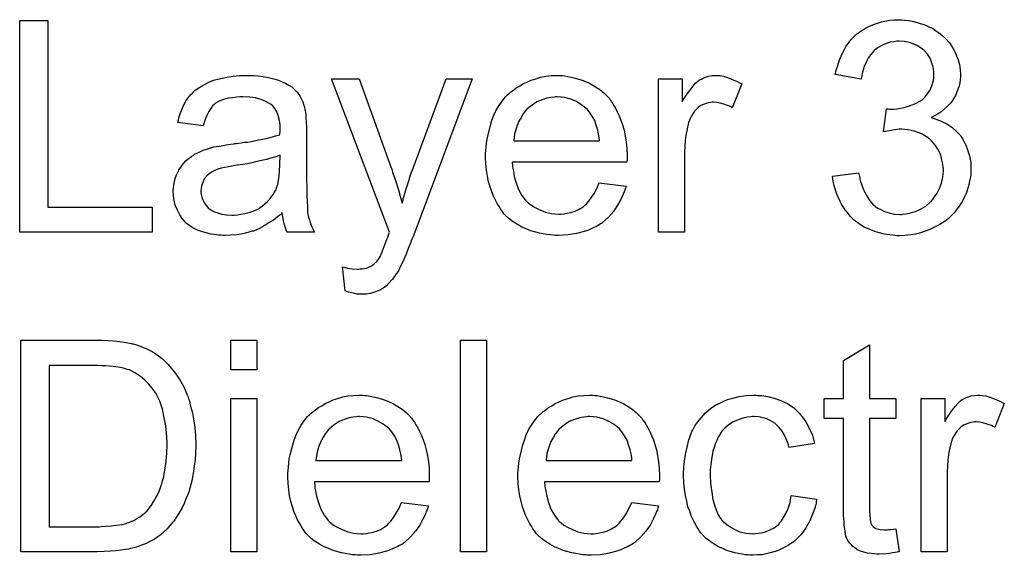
# Model space of a CAD drawing. Extents: x -1.5 to 9, y -3 to 5.
# Tile 332 of 368: x 4.933 to 5.305, y 3.042 to 3.245. Entities that reach past the tile are written whole.
import ezdxf

# ---------------------------------------------------------------- set-up
doc = ezdxf.new("R2010")
doc.units = 0
doc.layers.add('qfn16-30-34-a_mechanical_19', color=1, linetype='CONTINUOUS')

msp = doc.modelspace()

# ---------------------------------------------------------------- linework, layer by layer
at = {"layer": 'qfn16-30-34-a_mechanical_19', "color": 1}
for points in [[(4.943352, 3.173764), (4.982806, 3.173764), (4.982806, 3.164277), (4.932708, 3.164277), (4.932708, 3.244341), (4.943352, 3.244341), (4.943352, 3.173764)], [(5.267775, 3.244573), (5.269279, 3.244341), (5.27113, 3.243994), (5.273213, 3.243416), (5.275296, 3.242722), (5.277378, 3.241796), (5.277494, 3.241796), (5.27761, 3.24168), (5.278304, 3.241333), (5.279345, 3.240639), (5.280502, 3.239829), (5.281891, 3.238672), (5.283279, 3.237399), (5.284667, 3.235895), (5.285824, 3.23416), (5.28594, 3.233928), (5.286287, 3.23335), (5.28675, 3.232309), (5.287328, 3.231036), (5.287907, 3.229532), (5.28837, 3.227796), (5.288717, 3.225829), (5.288833, 3.223862), (5.288833, 3.223631), (5.288833, 3.222937), (5.288717, 3.222011), (5.288485, 3.220738), (5.288138, 3.219234), (5.28756, 3.217615), (5.286866, 3.215995), (5.28594, 3.214375), (5.285824, 3.214144), (5.285477, 3.213681), (5.284783, 3.212871), (5.283857, 3.211945), (5.2827, 3.210904), (5.281312, 3.209747), (5.279692, 3.208706), (5.277725, 3.207664), (5.277841, 3.207664), (5.278072, 3.207549), (5.278419, 3.207433), (5.278882, 3.207317), (5.280155, 3.206854), (5.281775, 3.20616), (5.283626, 3.205235), (5.285477, 3.204078), (5.287213, 3.202574), (5.288833, 3.200838), (5.288948, 3.200607), (5.289411, 3.199912), (5.290105, 3.198756), (5.290799, 3.197251), (5.291494, 3.1954), (5.292188, 3.193202), (5.292651, 3.190657), (5.292766, 3.18788), (5.292766, 3.187764), (5.292766, 3.187417), (5.292766, 3.186838), (5.292651, 3.186144), (5.292535, 3.185219), (5.292303, 3.184177), (5.292072, 3.18302), (5.291841, 3.181748), (5.290915, 3.178971), (5.290221, 3.177467), (5.289527, 3.176078), (5.288601, 3.174574), (5.28756, 3.17307), (5.286403, 3.171566), (5.285014, 3.170178), (5.284899, 3.170062), (5.284667, 3.169831), (5.284204, 3.169483), (5.283626, 3.169021), (5.282932, 3.168442), (5.282006, 3.167864), (5.280965, 3.167169), (5.279692, 3.166591), (5.278419, 3.165897), (5.276915, 3.165202), (5.275411, 3.164624), (5.273676, 3.164046), (5.271825, 3.163583), (5.269858, 3.163236), (5.267891, 3.163004), (5.265693, 3.162889), (5.264651, 3.162889), (5.263957, 3.163004), (5.263031, 3.16312), (5.26199, 3.163236), (5.260833, 3.163467), (5.25956, 3.163698), (5.256784, 3.164393), (5.253891, 3.16555), (5.252387, 3.166244), (5.250999, 3.167054), (5.24961, 3.168095), (5.248222, 3.169136), (5.248106, 3.169252), (5.247875, 3.169483), (5.247528, 3.169831), (5.247181, 3.170293), (5.246602, 3.170872), (5.246024, 3.171682), (5.245329, 3.172492), (5.244635, 3.173533), (5.243941, 3.17469), (5.243247, 3.175847), (5.241974, 3.178624), (5.240933, 3.181863), (5.240586, 3.183599), (5.240354, 3.18545), (5.250189, 3.186723), (5.250189, 3.186607), (5.250304, 3.186376), (5.25042, 3.185913), (5.250536, 3.185334), (5.250651, 3.18464), (5.250883, 3.18383), (5.251461, 3.182095), (5.252271, 3.180012), (5.253313, 3.178045), (5.25447, 3.176194), (5.255858, 3.174574), (5.256089, 3.174459), (5.256552, 3.173996), (5.257478, 3.173417), (5.258635, 3.172839), (5.260023, 3.172144), (5.261759, 3.171566), (5.263726, 3.171103), (5.265808, 3.170988), (5.266502, 3.170988), (5.266965, 3.171103), (5.268238, 3.171219), (5.269858, 3.171566), (5.271709, 3.172144), (5.273676, 3.172954), (5.275643, 3.174111), (5.277494, 3.175731), (5.277725, 3.175963), (5.278304, 3.176657), (5.278998, 3.177698), (5.279924, 3.179086), (5.280849, 3.180822), (5.281543, 3.182789), (5.282122, 3.185103), (5.282353, 3.187648), (5.282353, 3.187764), (5.282353, 3.187995), (5.282353, 3.188343), (5.282238, 3.188805), (5.282122, 3.190078), (5.281775, 3.191582), (5.281312, 3.193433), (5.280502, 3.195285), (5.279345, 3.197136), (5.277841, 3.198871), (5.27761, 3.199103), (5.277031, 3.199565), (5.276105, 3.20026), (5.274833, 3.20107), (5.273213, 3.201879), (5.271246, 3.202574), (5.269048, 3.203036), (5.266618, 3.203268), (5.265577, 3.203268), (5.264767, 3.203152), (5.263726, 3.203036), (5.262569, 3.202805), (5.26118, 3.202574), (5.259676, 3.202227), (5.260833, 3.210904), (5.261412, 3.210904), (5.261874, 3.210788), (5.263378, 3.210788), (5.264651, 3.21102), (5.266155, 3.211251), (5.267891, 3.211598), (5.269858, 3.212177), (5.271709, 3.212987), (5.273676, 3.214028), (5.273792, 3.214028), (5.273907, 3.214144), (5.274486, 3.214606), (5.275296, 3.215416), (5.276221, 3.216458), (5.277147, 3.217962), (5.277957, 3.219697), (5.278535, 3.221664), (5.278767, 3.222821), (5.278767, 3.224094), (5.278767, 3.224209), (5.278767, 3.224325), (5.278767, 3.225019), (5.278535, 3.225945), (5.278304, 3.227218), (5.277841, 3.228606), (5.277262, 3.23011), (5.276337, 3.231614), (5.275064, 3.233003), (5.274949, 3.233118), (5.27437, 3.233581), (5.27356, 3.23416), (5.272519, 3.234854), (5.27113, 3.235432), (5.269511, 3.236011), (5.267659, 3.236474), (5.265577, 3.236589), (5.264651, 3.236589), (5.26361, 3.236358), (5.262221, 3.236127), (5.260717, 3.235664), (5.259213, 3.235085), (5.257593, 3.23416), (5.256089, 3.233003), (5.255974, 3.232887), (5.255511, 3.232309), (5.254817, 3.231499), (5.254007, 3.230342), (5.253197, 3.228838), (5.252387, 3.226986), (5.251693, 3.224788), (5.25123, 3.222243), (5.241395, 3.223978), (5.241395, 3.224094), (5.241511, 3.224441), (5.241627, 3.224904), (5.241743, 3.225598), (5.241974, 3.226408), (5.242321, 3.227333), (5.243015, 3.229532), (5.244172, 3.232077), (5.245561, 3.234622), (5.247296, 3.237052), (5.249494, 3.239251), (5.24961, 3.239366), (5.249842, 3.239482), (5.250189, 3.239713), (5.250651, 3.24006), (5.25123, 3.240523), (5.25204, 3.240986), (5.25285, 3.241449), (5.253891, 3.242027), (5.256205, 3.242953), (5.258866, 3.243878), (5.26199, 3.244457), (5.26361, 3.244688), (5.266502, 3.244688), (5.267775, 3.244573)], [(5.021218, 3.223515), (5.022954, 3.223399), (5.024921, 3.223168), (5.026888, 3.222821), (5.028855, 3.222358), (5.030706, 3.22178), (5.030937, 3.221664), (5.031516, 3.221433), (5.032326, 3.221086), (5.033367, 3.220623), (5.034524, 3.219928), (5.035681, 3.219234), (5.036722, 3.218309), (5.037648, 3.217383), (5.037764, 3.217267), (5.037995, 3.21692), (5.038342, 3.216342), (5.038805, 3.215648), (5.039383, 3.214606), (5.039846, 3.213565), (5.040309, 3.212292), (5.040656, 3.210788), (5.040656, 3.210673), (5.040772, 3.210325), (5.040887, 3.209631), (5.041003, 3.208706), (5.041003, 3.207433), (5.041119, 3.205929), (5.041234, 3.203962), (5.041234, 3.201764), (5.041234, 3.188574), (5.041234, 3.188458), (5.041234, 3.187995), (5.041234, 3.187301), (5.041234, 3.186376), (5.041234, 3.185334), (5.041234, 3.184061), (5.04135, 3.181285), (5.04135, 3.178392), (5.041466, 3.1755), (5.041582, 3.174227), (5.041582, 3.17307), (5.041697, 3.172029), (5.041813, 3.171219), (5.041813, 3.171103), (5.041929, 3.17064), (5.042044, 3.169946), (5.042391, 3.169021), (5.042623, 3.167979), (5.043086, 3.166822), (5.043664, 3.16555), (5.044243, 3.164277), (5.033945, 3.164277), (5.03383, 3.164392), (5.033714, 3.164855), (5.033483, 3.165434), (5.033136, 3.166359), (5.032788, 3.167401), (5.032557, 3.168673), (5.032326, 3.170062), (5.032094, 3.171566), (5.031979, 3.171566), (5.031863, 3.171334), (5.031169, 3.170756), (5.030127, 3.169946), (5.028739, 3.168905), (5.027003, 3.167863), (5.025268, 3.166706), (5.023417, 3.165665), (5.02145, 3.164855), (5.021218, 3.16474), (5.020524, 3.164624), (5.019483, 3.164277), (5.01821, 3.16393), (5.01659, 3.163583), (5.014739, 3.163351), (5.012657, 3.16312), (5.010574, 3.163004), (5.009648, 3.163004), (5.008954, 3.16312), (5.008144, 3.16312), (5.007219, 3.163235), (5.005136, 3.163583), (5.002822, 3.164161), (5.000277, 3.164971), (4.997963, 3.166128), (4.99588, 3.167632), (4.995649, 3.167863), (4.99507, 3.168442), (4.99426, 3.169483), (4.993335, 3.170872), (4.992409, 3.172607), (4.991599, 3.174574), (4.991021, 3.177004), (4.990905, 3.178161), (4.990789, 3.179549), (4.990789, 3.179781), (4.990789, 3.180243), (4.990905, 3.181053), (4.991021, 3.182095), (4.991252, 3.183367), (4.991599, 3.18464), (4.992062, 3.186028), (4.992641, 3.187301), (4.992756, 3.187417), (4.992988, 3.18788), (4.99345, 3.188574), (4.994029, 3.189384), (4.994723, 3.190309), (4.995649, 3.191235), (4.996574, 3.19216), (4.997731, 3.19297), (4.997847, 3.193086), (4.99831, 3.193318), (4.998888, 3.19378), (4.999814, 3.194243), (5.000855, 3.194706), (5.002128, 3.195284), (5.003401, 3.195747), (5.004905, 3.19621), (5.00502, 3.19621), (5.005483, 3.196326), (5.006177, 3.196557), (5.007103, 3.196673), (5.00826, 3.196904), (5.009764, 3.197136), (5.0115, 3.197483), (5.013582, 3.197714), (5.013698, 3.197714), (5.014161, 3.19783), (5.014739, 3.19783), (5.015549, 3.197945), (5.016475, 3.198061), (5.017632, 3.198293), (5.018904, 3.198408), (5.020293, 3.19864), (5.02307, 3.199218), (5.026078, 3.199797), (5.028739, 3.200491), (5.030012, 3.200838), (5.031169, 3.201185), (5.031169, 3.201301), (5.031169, 3.201532), (5.031284, 3.202226), (5.031284, 3.203036), (5.031284, 3.203499), (5.031284, 3.203731), (5.031284, 3.203846), (5.031284, 3.203962), (5.031284, 3.204656), (5.031169, 3.205813), (5.030937, 3.207086), (5.03059, 3.208474), (5.030012, 3.209863), (5.029317, 3.211135), (5.028392, 3.212177), (5.028276, 3.212292), (5.027698, 3.212755), (5.026772, 3.213218), (5.025615, 3.213912), (5.023995, 3.214491), (5.022144, 3.215069), (5.01983, 3.215416), (5.017169, 3.215532), (5.016012, 3.215532), (5.014855, 3.215416), (5.013235, 3.215185), (5.011615, 3.214953), (5.00988, 3.214491), (5.00826, 3.213912), (5.006872, 3.213102), (5.006756, 3.212986), (5.006293, 3.212639), (5.005715, 3.212061), (5.00502, 3.211135), (5.004326, 3.209978), (5.003516, 3.208474), (5.002822, 3.206623), (5.002128, 3.20454), (4.992525, 3.205813), (4.992525, 3.205929), (4.992641, 3.206044), (4.992641, 3.206392), (4.992756, 3.206854), (4.993103, 3.207896), (4.993566, 3.2094), (4.994145, 3.210904), (4.994839, 3.212524), (4.995764, 3.214144), (4.996806, 3.215648), (4.996921, 3.215763), (4.997384, 3.216226), (4.998078, 3.21692), (4.999004, 3.217846), (5.000277, 3.218771), (5.001781, 3.219697), (5.003516, 3.220738), (5.005483, 3.221548), (5.005599, 3.221548), (5.005715, 3.221664), (5.006062, 3.22178), (5.006525, 3.221895), (5.007681, 3.222242), (5.009301, 3.22259), (5.011153, 3.222937), (5.013467, 3.223284), (5.015896, 3.223515), (5.018673, 3.223631), (5.019946, 3.223631), (5.021218, 3.223515)], [(5.138075, 3.223515), (5.139001, 3.2234), (5.140158, 3.223168), (5.141431, 3.222937), (5.142935, 3.22259), (5.144323, 3.222243), (5.145943, 3.221664), (5.147447, 3.221086), (5.149067, 3.220276), (5.150687, 3.21935), (5.152306, 3.218309), (5.153811, 3.217036), (5.155199, 3.215648), (5.155315, 3.215532), (5.155546, 3.215301), (5.155893, 3.214838), (5.156356, 3.214144), (5.156935, 3.213334), (5.157513, 3.212408), (5.158207, 3.211251), (5.158901, 3.209863), (5.159596, 3.208359), (5.16029, 3.206739), (5.160868, 3.204888), (5.161447, 3.202921), (5.16191, 3.200722), (5.162257, 3.198408), (5.162488, 3.195979), (5.162604, 3.193318), (5.162604, 3.193202), (5.162604, 3.192739), (5.162604, 3.191929), (5.162488, 3.190772), (5.119101, 3.190772), (5.119101, 3.190657), (5.119101, 3.190309), (5.119216, 3.189847), (5.119216, 3.189152), (5.119332, 3.188343), (5.119563, 3.187417), (5.11991, 3.185334), (5.120605, 3.18302), (5.12153, 3.180475), (5.122803, 3.178161), (5.124423, 3.176078), (5.124538, 3.176078), (5.124654, 3.175847), (5.125348, 3.175268), (5.12639, 3.174459), (5.127778, 3.173649), (5.129629, 3.172723), (5.131712, 3.171913), (5.134026, 3.171335), (5.135299, 3.171219), (5.136687, 3.171103), (5.137613, 3.171103), (5.138654, 3.171219), (5.139927, 3.17145), (5.141315, 3.171797), (5.142935, 3.17226), (5.144439, 3.172954), (5.145943, 3.17388), (5.146059, 3.173996), (5.146637, 3.174459), (5.147331, 3.175153), (5.148141, 3.176078), (5.149067, 3.177351), (5.150108, 3.178971), (5.15115, 3.180822), (5.152075, 3.18302), (5.162257, 3.181748), (5.162257, 3.181632), (5.162141, 3.181401), (5.162025, 3.180938), (5.161794, 3.180244), (5.161447, 3.179549), (5.1611, 3.178624), (5.160174, 3.176657), (5.159017, 3.174459), (5.157397, 3.172144), (5.155546, 3.169946), (5.153232, 3.167864), (5.153116, 3.167864), (5.152885, 3.167632), (5.152538, 3.167401), (5.152075, 3.167054), (5.151381, 3.166707), (5.150687, 3.16636), (5.149761, 3.165897), (5.14872, 3.165434), (5.147563, 3.164971), (5.146406, 3.164508), (5.143513, 3.163814), (5.140274, 3.163236), (5.136687, 3.163004), (5.135414, 3.163004), (5.134604, 3.16312), (5.133563, 3.163236), (5.13229, 3.163467), (5.130902, 3.163698), (5.129398, 3.16393), (5.126158, 3.164855), (5.124423, 3.16555), (5.122803, 3.166244), (5.121068, 3.167169), (5.119448, 3.168211), (5.117944, 3.169368), (5.11644, 3.170756), (5.116324, 3.170872), (5.116092, 3.171103), (5.115745, 3.171566), (5.115283, 3.17226), (5.114704, 3.17307), (5.114126, 3.173996), (5.113431, 3.175153), (5.112737, 3.176425), (5.112043, 3.17793), (5.111349, 3.179549), (5.11077, 3.181401), (5.110192, 3.183367), (5.109729, 3.18545), (5.109382, 3.187764), (5.10915, 3.190194), (5.109035, 3.192739), (5.109035, 3.192855), (5.109035, 3.193433), (5.109035, 3.194128), (5.10915, 3.195169), (5.109266, 3.196441), (5.109382, 3.19783), (5.109613, 3.19945), (5.10996, 3.20107), (5.110886, 3.204772), (5.111464, 3.206623), (5.112159, 3.20859), (5.113084, 3.210441), (5.114126, 3.212177), (5.115283, 3.213912), (5.116555, 3.215532), (5.116671, 3.215648), (5.116902, 3.215879), (5.117365, 3.216226), (5.117944, 3.216805), (5.118638, 3.217383), (5.119563, 3.218077), (5.120605, 3.218887), (5.121877, 3.219581), (5.12315, 3.220391), (5.124654, 3.221086), (5.126274, 3.22178), (5.12801, 3.222358), (5.129861, 3.222937), (5.131828, 3.223284), (5.13391, 3.223515), (5.136109, 3.223631), (5.137266, 3.223631), (5.138075, 3.223515)], [(5.197777, 3.223515), (5.199049, 3.223284), (5.200553, 3.222821), (5.202173, 3.222243), (5.204024, 3.221433), (5.205991, 3.220391), (5.202405, 3.211367), (5.202289, 3.211483), (5.201826, 3.211714), (5.201132, 3.212061), (5.200206, 3.212408), (5.199165, 3.212755), (5.197892, 3.213102), (5.19662, 3.213334), (5.195347, 3.213449), (5.194768, 3.213449), (5.19419, 3.213334), (5.19338, 3.213218), (5.19257, 3.212987), (5.191529, 3.21264), (5.190488, 3.212177), (5.189562, 3.211483), (5.189446, 3.211367), (5.189099, 3.211135), (5.188752, 3.210673), (5.188173, 3.210094), (5.187595, 3.209284), (5.187016, 3.208359), (5.186438, 3.207317), (5.185975, 3.206045), (5.185859, 3.205813), (5.185744, 3.205119), (5.185512, 3.204078), (5.185165, 3.202689), (5.184818, 3.200954), (5.184587, 3.198987), (5.184471, 3.196904), (5.184355, 3.19459), (5.184355, 3.164277), (5.174521, 3.164277), (5.174521, 3.222358), (5.18343, 3.222358), (5.18343, 3.213565), (5.183546, 3.213681), (5.184008, 3.214491), (5.184587, 3.215532), (5.185512, 3.216805), (5.186438, 3.218077), (5.187479, 3.219466), (5.188521, 3.220623), (5.189562, 3.221548), (5.189678, 3.221664), (5.190025, 3.221896), (5.190719, 3.222243), (5.191413, 3.22259), (5.192339, 3.222937), (5.193496, 3.223284), (5.194653, 3.223515), (5.195925, 3.223631), (5.196735, 3.223631), (5.197777, 3.223515)], [(5.081845, 3.163351), (5.081845, 3.163235), (5.08173, 3.162888), (5.081498, 3.162426), (5.081267, 3.161847), (5.08092, 3.161037), (5.080573, 3.160112), (5.079763, 3.158145), (5.078953, 3.155946), (5.078027, 3.153748), (5.077101, 3.151781), (5.076639, 3.150971), (5.076292, 3.150161), (5.076176, 3.14993), (5.075829, 3.149352), (5.07525, 3.148542), (5.074556, 3.1475), (5.073631, 3.146343), (5.072589, 3.145186), (5.071548, 3.144029), (5.070275, 3.143104), (5.070159, 3.142988), (5.069697, 3.142757), (5.069002, 3.14241), (5.067961, 3.141947), (5.066804, 3.141484), (5.065416, 3.141137), (5.063912, 3.140905), (5.062176, 3.14079), (5.061713, 3.14079), (5.061135, 3.140905), (5.060325, 3.140905), (5.059399, 3.141137), (5.058358, 3.141368), (5.057201, 3.1416), (5.055928, 3.142062), (5.054887, 3.151203), (5.055003, 3.151203), (5.055466, 3.151087), (5.056044, 3.150971), (5.056738, 3.15074), (5.05859, 3.150393), (5.060441, 3.150277), (5.061019, 3.150277), (5.061598, 3.150393), (5.062292, 3.150393), (5.064027, 3.15074), (5.064837, 3.151087), (5.065647, 3.151434), (5.065763, 3.151434), (5.065994, 3.151666), (5.066341, 3.151897), (5.066804, 3.152244), (5.067846, 3.15317), (5.068771, 3.154442), (5.068771, 3.154558), (5.069002, 3.154789), (5.069234, 3.155252), (5.069465, 3.155946), (5.069928, 3.156872), (5.070391, 3.15826), (5.071085, 3.15988), (5.071779, 3.161847), (5.071779, 3.161963), (5.072011, 3.162426), (5.072242, 3.163235), (5.072705, 3.164277), (5.050722, 3.222358), (5.061135, 3.222358), (5.073283, 3.188689), (5.073283, 3.188574), (5.073399, 3.188458), (5.073515, 3.188111), (5.073631, 3.187532), (5.073862, 3.186954), (5.074093, 3.18626), (5.074672, 3.18464), (5.075366, 3.182673), (5.07606, 3.180359), (5.076754, 3.177929), (5.077449, 3.175268), (5.077449, 3.175384), (5.077564, 3.175615), (5.07768, 3.175963), (5.077796, 3.176425), (5.077911, 3.177004), (5.078143, 3.177698), (5.078606, 3.179434), (5.079184, 3.1814), (5.079994, 3.183714), (5.080688, 3.186028), (5.081614, 3.188458), (5.094109, 3.222358), (5.103944, 3.222358), (5.081845, 3.163351)], [(5.136224, 3.215532), (5.13553, 3.215532), (5.135067, 3.215416), (5.133794, 3.215301), (5.13229, 3.214954), (5.130439, 3.214375), (5.128472, 3.213565), (5.126621, 3.212408), (5.12477, 3.210904), (5.124538, 3.210673), (5.124076, 3.210094), (5.123266, 3.209053), (5.122456, 3.207664), (5.12153, 3.206045), (5.12072, 3.203962), (5.120026, 3.201532), (5.119679, 3.198871), (5.152191, 3.198871), (5.152191, 3.198987), (5.152191, 3.199218), (5.152075, 3.199565), (5.152075, 3.200028), (5.151844, 3.201417), (5.151497, 3.202921), (5.150918, 3.204772), (5.15034, 3.206507), (5.149414, 3.208243), (5.148373, 3.209747), (5.148373, 3.209863), (5.148141, 3.209978), (5.147563, 3.210673), (5.146521, 3.211598), (5.145133, 3.21264), (5.143398, 3.213681), (5.141315, 3.214606), (5.138885, 3.215301), (5.137613, 3.215416), (5.136224, 3.215532)], [(5.031284, 3.193433), (5.031169, 3.193433), (5.031053, 3.193318), (5.030706, 3.193202), (5.030243, 3.193086), (5.029664, 3.192855), (5.02897, 3.192623), (5.02816, 3.192392), (5.027235, 3.19216), (5.026194, 3.191813), (5.024921, 3.191582), (5.023648, 3.191235), (5.022144, 3.190888), (5.020524, 3.190541), (5.018904, 3.190194), (5.017053, 3.189962), (5.015086, 3.189615), (5.014855, 3.189615), (5.014161, 3.189499), (5.013004, 3.189268), (5.011731, 3.189037), (5.010343, 3.188805), (5.008954, 3.188458), (5.007681, 3.188111), (5.006525, 3.187648), (5.006409, 3.187648), (5.006062, 3.187417), (5.005599, 3.187185), (5.005136, 3.186838), (5.003748, 3.185913), (5.002591, 3.184524), (5.002591, 3.184409), (5.002359, 3.184177), (5.002244, 3.183714), (5.002012, 3.183136), (5.001781, 3.182442), (5.001549, 3.181747), (5.001434, 3.180822), (5.001318, 3.179896), (5.001318, 3.179781), (5.001318, 3.179202), (5.001434, 3.178508), (5.001665, 3.177582), (5.002012, 3.176541), (5.002591, 3.1755), (5.003285, 3.174343), (5.004211, 3.173301), (5.004326, 3.173186), (5.004789, 3.172954), (5.005483, 3.172492), (5.006409, 3.172029), (5.007681, 3.171566), (5.009186, 3.171103), (5.010921, 3.170872), (5.013004, 3.170756), (5.013929, 3.170756), (5.015086, 3.170872), (5.016359, 3.171103), (5.017979, 3.171334), (5.019599, 3.171797), (5.021334, 3.172376), (5.02307, 3.173186), (5.023301, 3.173301), (5.023764, 3.173648), (5.024574, 3.174227), (5.025499, 3.175037), (5.026541, 3.175963), (5.027698, 3.177119), (5.028623, 3.178508), (5.029549, 3.180012), (5.029664, 3.180128), (5.02978, 3.18059), (5.030012, 3.1814), (5.030359, 3.182442), (5.030706, 3.18383), (5.030937, 3.18545), (5.031053, 3.187417), (5.031169, 3.189731), (5.031284, 3.193433)], [(4.966029, 3.123273), (4.968343, 3.123157), (4.970658, 3.122926), (4.972971, 3.122579), (4.974938, 3.122231), (4.975054, 3.122231), (4.975285, 3.122116), (4.975633, 3.122116), (4.976095, 3.121884), (4.977368, 3.121537), (4.978988, 3.120959), (4.980839, 3.120149), (4.982806, 3.119108), (4.984773, 3.11795), (4.986624, 3.116446), (4.98674, 3.116331), (4.986855, 3.116215), (4.987203, 3.115868), (4.987665, 3.115521), (4.988822, 3.114364), (4.990211, 3.112744), (4.991715, 3.110777), (4.993335, 3.108463), (4.994839, 3.105802), (4.996111, 3.102794), (4.996111, 3.102678), (4.996227, 3.102447), (4.996459, 3.101984), (4.996574, 3.10129), (4.996921, 3.10048), (4.997153, 3.099554), (4.997384, 3.098513), (4.997731, 3.09724), (4.998078, 3.095968), (4.99831, 3.094463), (4.998888, 3.091224), (4.999235, 3.087637), (4.999351, 3.083703), (4.999351, 3.083588), (4.999351, 3.083356), (4.999351, 3.082778), (4.999351, 3.082199), (4.999235, 3.081389), (4.999235, 3.080464), (4.99912, 3.078265), (4.998773, 3.07572), (4.998426, 3.073059), (4.997847, 3.070282), (4.997153, 3.067505), (4.997153, 3.06739), (4.997037, 3.067158), (4.996921, 3.066811), (4.996806, 3.066348), (4.996343, 3.065076), (4.995649, 3.063456), (4.994954, 3.061605), (4.994029, 3.059753), (4.992872, 3.057787), (4.991715, 3.055935), (4.991599, 3.055704), (4.991136, 3.055125), (4.990442, 3.054316), (4.989517, 3.053274), (4.988475, 3.052117), (4.987203, 3.05096), (4.98593, 3.049688), (4.984426, 3.048646), (4.984194, 3.04853), (4.983732, 3.048183), (4.982922, 3.047721), (4.981765, 3.047142), (4.980376, 3.046448), (4.978757, 3.045869), (4.976905, 3.045175), (4.974823, 3.044597), (4.974591, 3.044597), (4.974244, 3.044481), (4.973897, 3.044365), (4.97274, 3.04425), (4.97112, 3.044018), (4.969269, 3.043787), (4.967071, 3.043555), (4.964641, 3.04344), (4.96198, 3.043324), (4.933171, 3.043324), (4.933171, 3.123388), (4.963947, 3.123388), (4.966029, 3.123273)], [(5.022491, 3.112166), (5.012657, 3.112166), (5.012657, 3.123388), (5.022491, 3.123388), (5.022491, 3.112166)], [(5.109382, 3.043324), (5.099547, 3.043324), (5.099547, 3.123389), (5.109382, 3.123389), (5.109382, 3.043324)], [(5.254354, 3.101405), (5.264304, 3.101405), (5.264304, 3.093769), (5.254354, 3.093769), (5.254354, 3.059638), (5.254354, 3.059406), (5.254354, 3.058944), (5.254354, 3.058249), (5.25447, 3.057439), (5.254585, 3.055588), (5.254701, 3.054778), (5.254817, 3.0542), (5.254932, 3.053968), (5.255279, 3.053506), (5.255742, 3.052927), (5.256552, 3.052349), (5.256784, 3.052233), (5.257362, 3.052002), (5.258403, 3.05177), (5.259908, 3.051655), (5.261065, 3.051655), (5.261643, 3.05177), (5.262453, 3.05177), (5.263378, 3.051886), (5.264304, 3.052002), (5.265577, 3.043324), (5.265345, 3.043324), (5.264883, 3.043208), (5.264073, 3.043093), (5.263031, 3.042977), (5.261874, 3.042746), (5.260602, 3.04263), (5.258056, 3.042514), (5.257131, 3.042514), (5.256205, 3.04263), (5.255048, 3.042746), (5.25366, 3.042861), (5.252271, 3.043208), (5.250999, 3.043555), (5.249726, 3.044134), (5.24961, 3.04425), (5.249263, 3.044481), (5.2488, 3.044828), (5.248106, 3.045407), (5.247528, 3.045985), (5.246833, 3.046795), (5.246139, 3.047605), (5.245676, 3.048646), (5.245676, 3.048762), (5.245445, 3.049225), (5.245329, 3.050035), (5.245098, 3.051192), (5.244867, 3.052696), (5.244751, 3.053621), (5.244751, 3.054663), (5.244635, 3.055935), (5.244519, 3.057208), (5.244519, 3.058597), (5.244519, 3.060216), (5.244519, 3.093769), (5.23723, 3.093769), (5.23723, 3.101405), (5.244519, 3.101405), (5.244519, 3.115752), (5.254354, 3.121653), (5.254354, 3.101405)], [(4.962327, 3.113901), (4.943815, 3.113901), (4.943815, 3.052811), (4.96279, 3.052811), (4.9636, 3.052927), (4.965335, 3.053043), (4.967302, 3.053159), (4.969385, 3.05339), (4.971467, 3.053737), (4.973203, 3.0542), (4.973434, 3.054316), (4.974013, 3.054431), (4.974823, 3.054778), (4.975864, 3.055241), (4.977021, 3.055935), (4.978178, 3.05663), (4.979335, 3.057439), (4.980492, 3.058365), (4.980608, 3.058596), (4.98107, 3.059059), (4.981765, 3.059869), (4.982575, 3.061026), (4.9835, 3.06253), (4.984542, 3.064266), (4.985467, 3.066233), (4.986277, 3.068431), (4.986277, 3.068547), (4.986393, 3.068778), (4.986508, 3.069125), (4.986624, 3.069588), (4.98674, 3.070166), (4.986971, 3.070976), (4.987203, 3.071786), (4.987434, 3.072712), (4.987781, 3.075026), (4.988128, 3.077687), (4.98836, 3.080695), (4.988475, 3.083935), (4.988475, 3.08405), (4.988475, 3.084513), (4.988475, 3.085092), (4.98836, 3.086017), (4.98836, 3.087059), (4.988244, 3.088216), (4.988128, 3.089604), (4.988012, 3.090992), (4.987434, 3.094116), (4.98674, 3.097356), (4.985699, 3.100364), (4.985004, 3.101868), (4.98431, 3.103141), (4.98431, 3.103257), (4.984079, 3.103488), (4.983847, 3.103835), (4.983616, 3.104298), (4.98269, 3.105455), (4.981533, 3.106843), (4.980029, 3.108347), (4.978294, 3.109852), (4.976327, 3.111124), (4.974244, 3.112166), (4.974013, 3.112281), (4.973434, 3.112397), (4.972393, 3.112744), (4.970889, 3.113091), (4.969038, 3.113323), (4.966724, 3.11367), (4.965335, 3.113785), (4.963831, 3.113785), (4.962327, 3.113901)], [(5.022491, 3.043324), (5.012657, 3.043324), (5.012657, 3.101405), (5.022491, 3.101405), (5.022491, 3.043324)], [(5.063217, 3.102562), (5.064143, 3.102447), (5.0653, 3.102215), (5.066573, 3.101984), (5.068077, 3.101637), (5.069465, 3.10129), (5.071085, 3.100711), (5.072589, 3.100133), (5.074209, 3.099323), (5.075829, 3.098397), (5.077449, 3.097356), (5.078953, 3.096083), (5.080341, 3.094695), (5.080457, 3.094579), (5.080688, 3.094348), (5.081035, 3.093885), (5.081498, 3.093191), (5.082077, 3.092381), (5.082655, 3.091455), (5.083349, 3.090298), (5.084043, 3.08891), (5.084738, 3.087406), (5.085432, 3.085786), (5.08601, 3.083935), (5.086589, 3.081968), (5.087052, 3.07977), (5.087399, 3.077456), (5.08763, 3.075026), (5.087746, 3.072365), (5.087746, 3.072249), (5.087746, 3.071786), (5.087746, 3.070976), (5.08763, 3.069819), (5.044243, 3.069819), (5.044243, 3.069704), (5.044243, 3.069356), (5.044358, 3.068894), (5.044358, 3.0682), (5.044474, 3.06739), (5.044706, 3.066464), (5.045053, 3.064381), (5.045747, 3.062067), (5.046672, 3.059522), (5.047945, 3.057208), (5.049565, 3.055125), (5.049681, 3.055125), (5.049796, 3.054894), (5.05049, 3.054316), (5.051532, 3.053506), (5.05292, 3.052696), (5.054771, 3.05177), (5.056854, 3.05096), (5.059168, 3.050382), (5.060441, 3.050266), (5.061829, 3.05015), (5.062755, 3.05015), (5.063796, 3.050266), (5.065069, 3.050497), (5.066457, 3.050845), (5.068077, 3.051307), (5.069581, 3.052001), (5.071085, 3.052927), (5.071201, 3.053043), (5.071779, 3.053506), (5.072474, 3.0542), (5.073283, 3.055125), (5.074209, 3.056398), (5.07525, 3.058018), (5.076292, 3.059869), (5.077217, 3.062067), (5.087399, 3.060795), (5.087399, 3.060679), (5.087283, 3.060448), (5.087167, 3.059985), (5.086936, 3.059291), (5.086589, 3.058597), (5.086242, 3.057671), (5.085316, 3.055704), (5.084159, 3.053506), (5.082539, 3.051192), (5.080688, 3.048993), (5.078374, 3.046911), (5.078258, 3.046911), (5.078027, 3.046679), (5.07768, 3.046448), (5.077217, 3.046101), (5.076523, 3.045754), (5.075829, 3.045407), (5.074903, 3.044944), (5.073862, 3.044481), (5.072705, 3.044018), (5.071548, 3.043555), (5.068655, 3.042861), (5.065416, 3.042283), (5.061829, 3.042051), (5.060556, 3.042051), (5.059747, 3.042167), (5.058705, 3.042283), (5.057432, 3.042514), (5.056044, 3.042745), (5.05454, 3.042977), (5.0513, 3.043903), (5.049565, 3.044597), (5.047945, 3.045291), (5.04621, 3.046216), (5.04459, 3.047258), (5.043086, 3.048415), (5.041582, 3.049803), (5.041466, 3.049919), (5.041234, 3.05015), (5.040887, 3.050613), (5.040425, 3.051307), (5.039846, 3.052117), (5.039268, 3.053043), (5.038573, 3.0542), (5.037879, 3.055472), (5.037185, 3.056977), (5.036491, 3.058596), (5.035912, 3.060448), (5.035334, 3.062414), (5.034871, 3.064497), (5.034524, 3.066811), (5.034292, 3.069241), (5.034177, 3.071786), (5.034177, 3.071902), (5.034177, 3.07248), (5.034177, 3.073175), (5.034292, 3.074216), (5.034408, 3.075489), (5.034524, 3.076877), (5.034755, 3.078497), (5.035102, 3.080117), (5.036028, 3.083819), (5.036606, 3.08567), (5.037301, 3.087637), (5.038226, 3.089488), (5.039268, 3.091224), (5.040425, 3.092959), (5.041697, 3.094579), (5.041813, 3.094695), (5.042044, 3.094926), (5.042507, 3.095273), (5.043086, 3.095852), (5.04378, 3.09643), (5.044706, 3.097124), (5.045747, 3.097934), (5.04702, 3.098629), (5.048292, 3.099439), (5.049796, 3.100133), (5.051416, 3.100827), (5.053152, 3.101405), (5.055003, 3.101984), (5.05697, 3.102331), (5.059052, 3.102562), (5.061251, 3.102678), (5.062408, 3.102678), (5.063217, 3.102562)], [(5.15034, 3.102562), (5.151265, 3.102447), (5.152422, 3.102215), (5.153695, 3.101984), (5.155199, 3.101637), (5.156587, 3.10129), (5.158207, 3.100711), (5.159711, 3.100133), (5.161331, 3.099323), (5.162951, 3.098397), (5.164571, 3.097356), (5.166075, 3.096083), (5.167463, 3.094695), (5.167579, 3.094579), (5.16781, 3.094348), (5.168157, 3.093885), (5.16862, 3.093191), (5.169199, 3.092381), (5.169777, 3.091455), (5.170471, 3.090298), (5.171166, 3.08891), (5.17186, 3.087406), (5.172554, 3.085786), (5.173132, 3.083935), (5.173711, 3.081968), (5.174174, 3.07977), (5.174521, 3.077456), (5.174752, 3.075026), (5.174868, 3.072365), (5.174868, 3.072249), (5.174868, 3.071786), (5.174868, 3.070976), (5.174752, 3.069819), (5.131365, 3.069819), (5.131365, 3.069704), (5.131365, 3.069357), (5.13148, 3.068894), (5.13148, 3.0682), (5.131596, 3.06739), (5.131828, 3.066464), (5.132175, 3.064381), (5.132869, 3.062068), (5.133794, 3.059522), (5.135067, 3.057208), (5.136687, 3.055126), (5.136803, 3.055126), (5.136918, 3.054894), (5.137613, 3.054316), (5.138654, 3.053506), (5.140042, 3.052696), (5.141894, 3.05177), (5.143976, 3.05096), (5.14629, 3.050382), (5.147563, 3.050266), (5.148951, 3.05015), (5.149877, 3.05015), (5.150918, 3.050266), (5.152191, 3.050497), (5.153579, 3.050845), (5.155199, 3.051307), (5.156703, 3.052002), (5.158207, 3.052927), (5.158323, 3.053043), (5.158901, 3.053506), (5.159596, 3.0542), (5.160405, 3.055126), (5.161331, 3.056398), (5.162372, 3.058018), (5.163414, 3.059869), (5.164339, 3.062068), (5.174521, 3.060795), (5.174521, 3.060679), (5.174405, 3.060448), (5.174289, 3.059985), (5.174058, 3.059291), (5.173711, 3.058597), (5.173364, 3.057671), (5.172438, 3.055704), (5.171281, 3.053506), (5.169662, 3.051192), (5.16781, 3.048993), (5.165496, 3.046911), (5.165381, 3.046911), (5.165149, 3.046679), (5.164802, 3.046448), (5.164339, 3.046101), (5.163645, 3.045754), (5.162951, 3.045407), (5.162025, 3.044944), (5.160984, 3.044481), (5.159827, 3.044018), (5.15867, 3.043555), (5.155778, 3.042861), (5.152538, 3.042283), (5.148951, 3.042051), (5.147678, 3.042051), (5.146869, 3.042167), (5.145827, 3.042283), (5.144555, 3.042514), (5.143166, 3.042746), (5.141662, 3.042977), (5.138422, 3.043903), (5.136687, 3.044597), (5.135067, 3.045291), (5.133332, 3.046217), (5.131712, 3.047258), (5.130208, 3.048415), (5.128704, 3.049803), (5.128588, 3.049919), (5.128357, 3.05015), (5.12801, 3.050613), (5.127547, 3.051307), (5.126968, 3.052117), (5.12639, 3.053043), (5.125695, 3.0542), (5.125001, 3.055473), (5.124307, 3.056977), (5.123613, 3.058597), (5.123034, 3.060448), (5.122456, 3.062415), (5.121993, 3.064497), (5.121646, 3.066811), (5.121415, 3.069241), (5.121299, 3.071786), (5.121299, 3.071902), (5.121299, 3.072481), (5.121299, 3.073175), (5.121415, 3.074216), (5.12153, 3.075489), (5.121646, 3.076877), (5.121877, 3.078497), (5.122225, 3.080117), (5.12315, 3.083819), (5.123729, 3.08567), (5.124423, 3.087637), (5.125348, 3.089488), (5.12639, 3.091224), (5.127547, 3.092959), (5.128819, 3.094579), (5.128935, 3.094695), (5.129167, 3.094926), (5.129629, 3.095273), (5.130208, 3.095852), (5.130902, 3.09643), (5.131828, 3.097125), (5.132869, 3.097934), (5.134142, 3.098629), (5.135414, 3.099439), (5.136918, 3.100133), (5.138538, 3.100827), (5.140274, 3.101405), (5.142125, 3.101984), (5.144092, 3.102331), (5.146174, 3.102562), (5.148373, 3.102678), (5.14953, 3.102678), (5.15034, 3.102562)], [(5.212008, 3.102562), (5.212702, 3.102562), (5.213627, 3.102447), (5.215826, 3.1021), (5.218256, 3.101521), (5.220801, 3.100596), (5.223346, 3.099439), (5.225776, 3.097819), (5.225892, 3.097819), (5.226007, 3.097587), (5.226702, 3.096893), (5.227743, 3.095852), (5.229016, 3.094348), (5.230288, 3.092497), (5.231561, 3.090183), (5.232718, 3.087521), (5.233528, 3.084398), (5.223925, 3.082894), (5.223925, 3.083009), (5.223809, 3.083125), (5.223693, 3.083819), (5.223346, 3.08486), (5.222768, 3.086133), (5.222189, 3.087521), (5.221264, 3.089026), (5.220222, 3.090414), (5.219065, 3.091571), (5.21895, 3.091687), (5.218487, 3.092034), (5.217677, 3.092497), (5.216751, 3.093075), (5.215479, 3.093654), (5.21409, 3.094116), (5.212471, 3.094463), (5.210735, 3.094579), (5.210041, 3.094579), (5.209462, 3.094463), (5.20819, 3.094348), (5.206454, 3.093885), (5.204603, 3.093307), (5.20252, 3.092381), (5.200553, 3.090992), (5.199628, 3.090183), (5.198702, 3.089257), (5.198702, 3.089141), (5.198471, 3.089026), (5.198239, 3.088678), (5.198008, 3.088216), (5.197661, 3.087637), (5.197198, 3.086943), (5.196851, 3.086133), (5.196388, 3.085207), (5.195925, 3.08405), (5.195578, 3.082778), (5.195115, 3.081389), (5.194768, 3.079885), (5.194537, 3.078265), (5.194306, 3.076414), (5.194074, 3.074447), (5.194074, 3.072365), (5.194074, 3.072249), (5.194074, 3.071902), (5.194074, 3.071208), (5.19419, 3.070514), (5.19419, 3.069472), (5.194306, 3.068431), (5.194653, 3.065886), (5.195115, 3.063109), (5.195925, 3.060216), (5.196967, 3.057671), (5.197661, 3.056398), (5.198471, 3.055357), (5.198702, 3.055126), (5.199281, 3.054547), (5.200322, 3.053737), (5.201595, 3.052811), (5.20333, 3.05177), (5.205297, 3.05096), (5.207611, 3.050382), (5.208884, 3.050266), (5.210157, 3.05015), (5.210388, 3.05015), (5.211082, 3.050266), (5.212239, 3.050382), (5.213512, 3.050613), (5.215016, 3.05096), (5.216636, 3.051655), (5.218256, 3.052464), (5.21976, 3.053621), (5.219991, 3.053737), (5.220338, 3.054316), (5.221032, 3.055126), (5.221842, 3.056398), (5.222652, 3.057902), (5.223578, 3.059753), (5.224272, 3.062068), (5.224735, 3.064613), (5.234453, 3.06334), (5.234453, 3.063224), (5.234338, 3.062877), (5.234222, 3.062415), (5.234106, 3.06172), (5.233875, 3.060795), (5.233644, 3.059869), (5.232834, 3.057555), (5.231792, 3.055126), (5.230288, 3.052464), (5.228437, 3.049919), (5.227396, 3.048762), (5.226239, 3.047605), (5.226123, 3.047489), (5.225892, 3.047374), (5.225545, 3.047142), (5.225082, 3.046795), (5.224503, 3.046332), (5.223693, 3.045869), (5.222768, 3.045407), (5.221842, 3.044828), (5.219528, 3.043787), (5.216751, 3.042977), (5.213743, 3.042283), (5.212008, 3.042167), (5.210272, 3.042051), (5.209115, 3.042051), (5.208305, 3.042167), (5.207264, 3.042283), (5.206107, 3.042514), (5.204834, 3.042746), (5.203446, 3.042977), (5.200322, 3.043903), (5.198818, 3.044597), (5.197198, 3.045291), (5.195578, 3.046217), (5.194074, 3.047258), (5.19257, 3.048415), (5.191182, 3.049803), (5.191066, 3.049919), (5.190835, 3.05015), (5.190488, 3.050613), (5.190025, 3.051192), (5.189562, 3.052002), (5.188868, 3.053043), (5.188289, 3.0542), (5.187595, 3.055473), (5.186901, 3.056977), (5.186322, 3.058712), (5.185628, 3.060448), (5.185165, 3.06253), (5.184703, 3.064613), (5.184355, 3.067043), (5.184124, 3.069472), (5.184008, 3.072133), (5.184008, 3.072249), (5.184008, 3.072596), (5.184008, 3.073059), (5.184008, 3.073753), (5.184124, 3.074563), (5.184124, 3.075489), (5.18424, 3.07653), (5.184355, 3.077687), (5.184703, 3.080232), (5.185281, 3.083009), (5.185975, 3.085786), (5.187016, 3.088563), (5.187016, 3.088678), (5.187132, 3.08891), (5.187364, 3.089257), (5.187595, 3.08972), (5.188289, 3.090992), (5.189331, 3.092497), (5.190719, 3.094232), (5.192339, 3.095968), (5.194306, 3.097703), (5.196504, 3.099091), (5.19662, 3.099091), (5.196851, 3.099207), (5.197198, 3.099439), (5.197661, 3.09967), (5.198239, 3.099901), (5.198934, 3.100249), (5.200669, 3.100943), (5.202636, 3.101521), (5.205066, 3.1021), (5.207611, 3.102562), (5.210388, 3.102678), (5.211314, 3.102678), (5.212008, 3.102562)], [(5.297163, 3.102562), (5.298436, 3.102331), (5.29994, 3.101868), (5.30156, 3.10129), (5.303411, 3.10048), (5.305378, 3.099439), (5.301791, 3.090414), (5.301675, 3.09053), (5.301212, 3.090761), (5.300518, 3.091108), (5.299593, 3.091455), (5.298551, 3.091802), (5.297279, 3.092149), (5.296006, 3.092381), (5.294733, 3.092497), (5.294155, 3.092497), (5.293576, 3.092381), (5.292766, 3.092265), (5.291956, 3.092034), (5.290915, 3.091687), (5.289874, 3.091224), (5.288948, 3.09053), (5.288833, 3.090414), (5.288485, 3.090183), (5.288138, 3.08972), (5.28756, 3.089141), (5.286981, 3.088331), (5.286403, 3.087406), (5.285824, 3.086365), (5.285361, 3.085092), (5.285246, 3.08486), (5.28513, 3.084166), (5.284899, 3.083125), (5.284552, 3.081736), (5.284204, 3.080001), (5.283973, 3.078034), (5.283857, 3.075952), (5.283742, 3.073637), (5.283742, 3.043324), (5.273907, 3.043324), (5.273907, 3.101405), (5.282816, 3.101405), (5.282816, 3.092612), (5.282932, 3.092728), (5.283395, 3.093538), (5.283973, 3.094579), (5.284899, 3.095852), (5.285824, 3.097125), (5.286866, 3.098513), (5.287907, 3.09967), (5.288948, 3.100596), (5.289064, 3.100711), (5.289411, 3.100943), (5.290105, 3.10129), (5.290799, 3.101637), (5.291725, 3.101984), (5.292882, 3.102331), (5.294039, 3.102562), (5.295312, 3.102678), (5.296122, 3.102678), (5.297163, 3.102562)], [(5.061366, 3.094579), (5.060672, 3.094579), (5.060209, 3.094463), (5.058937, 3.094348), (5.057432, 3.094001), (5.055581, 3.093422), (5.053614, 3.092612), (5.051763, 3.091455), (5.049912, 3.089951), (5.049681, 3.08972), (5.049218, 3.089141), (5.048408, 3.0881), (5.047598, 3.086711), (5.046672, 3.085092), (5.045863, 3.083009), (5.045168, 3.080579), (5.044821, 3.077918), (5.077333, 3.077918), (5.077333, 3.078034), (5.077333, 3.078265), (5.077217, 3.078613), (5.077217, 3.079075), (5.076986, 3.080464), (5.076639, 3.081968), (5.07606, 3.083819), (5.075482, 3.085555), (5.074556, 3.08729), (5.073515, 3.088794), (5.073515, 3.08891), (5.073283, 3.089026), (5.072705, 3.08972), (5.071664, 3.090645), (5.070275, 3.091687), (5.06854, 3.092728), (5.066457, 3.093653), (5.064027, 3.094348), (5.062755, 3.094463), (5.061366, 3.094579)], [(5.148488, 3.094579), (5.147794, 3.094579), (5.147331, 3.094463), (5.146059, 3.094348), (5.144555, 3.094001), (5.142703, 3.093422), (5.140736, 3.092612), (5.138885, 3.091455), (5.137034, 3.089951), (5.136803, 3.08972), (5.13634, 3.089141), (5.13553, 3.0881), (5.13472, 3.086712), (5.133794, 3.085092), (5.132985, 3.083009), (5.13229, 3.080579), (5.131943, 3.077918), (5.164455, 3.077918), (5.164455, 3.078034), (5.164455, 3.078265), (5.164339, 3.078613), (5.164339, 3.079075), (5.164108, 3.080464), (5.163761, 3.081968), (5.163182, 3.083819), (5.162604, 3.085555), (5.161678, 3.08729), (5.160637, 3.088794), (5.160637, 3.08891), (5.160405, 3.089026), (5.159827, 3.08972), (5.158786, 3.090645), (5.157397, 3.091687), (5.155662, 3.092728), (5.153579, 3.093654), (5.15115, 3.094348), (5.149877, 3.094463), (5.148488, 3.094579)]]:
    msp.add_lwpolyline(points, dxfattribs=at)

doc.saveas('drawing.dxf')
